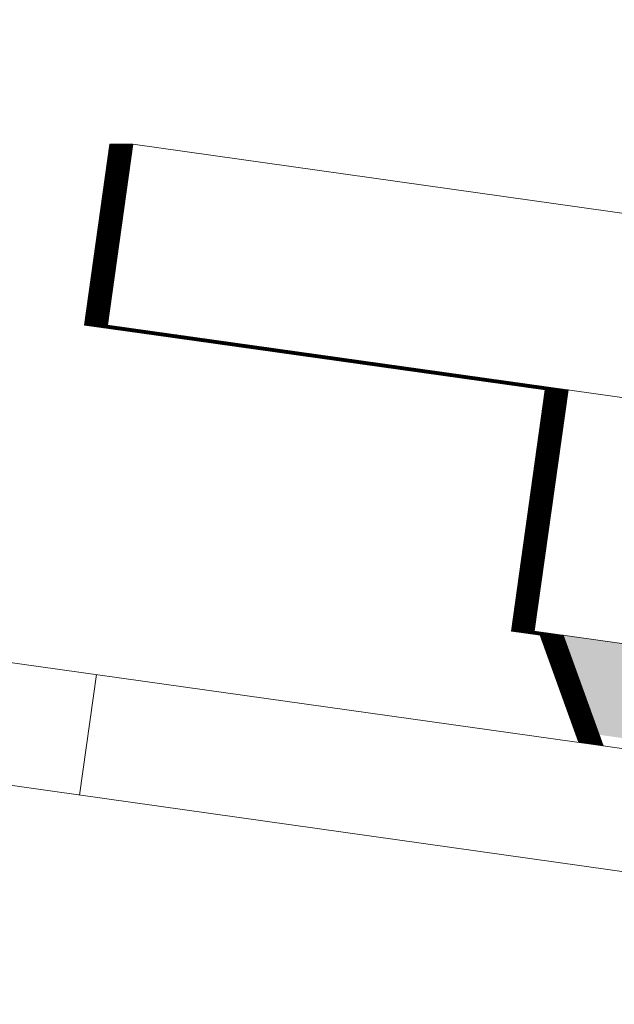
# Model space of a CAD drawing. Header units: metres. Extents: x -52 to 321, y -8 to 26.
# Tile 287 of 333: x 307.4467 to 307.5445, y 6.8014 to 6.9631. Entities that reach past the tile are written whole.
import ezdxf

# ---------------------------------------------------------------- set-up
doc = ezdxf.new("R2010")
doc.units = ezdxf.units.M
doc.header["$MEASUREMENT"] = 0
for name, color, linetype in [('30 Dachaufbau', 7, 'Continuous'), ('70 PV-Anlage', 7, 'Continuous'), ('94 Genehmigungsplanung Bemaßung', 7, 'Continuous')]:
    doc.layers.add(name, color=color, linetype=linetype)
doc.styles.add('ERSTELLTER_STIL_2', font='arial.ttf')
doc.dimstyles.new('ERSTELLTER_STIL__1', dxfattribs={"dimtxt": 0.25, "dimasz": 0.19, "dimexe": 0.18, "dimexo": 0.1, "dimgap": 0, "dimtad": 1, "dimtih": 1, "dimtoh": 1, "dimzin": 0, "dimdsep": 46, "dimtxsty": 'ERSTELLTER_STIL_2', "dimblk": 'ARROWHEAD_6', "dimblk1": 'ARROWHEAD_6', "dimblk2": 'ARROWHEAD_6', "dimcen": 0.09, "dimclrd": 7, "dimclre": 7, "dimclrt": 7, "dimazin": 0, "dimtfac": 1, "dimtdec": 4, "dimtmove": 0, "dimatfit": 3, "dimfxl": 1, "dimtolj": 1, "dimtzin": 0, "dimarcsym": 0})

# ---------------------------------------------------------------- blocks, each defined once
blk = doc.blocks.new('*X32', base_point=(33626.11544, -0.00275))
at = {"layer": '30 Dachaufbau', "color": 7, "linetype": 'Continuous', "lineweight": 13}
blk.add_line((307.45654, 6.83575), (307.45933, 6.85556), dxfattribs=at)
blk.add_line((307.45654, 6.83575), (307.45933, 6.85556), dxfattribs=at)
blk = doc.blocks.new('*D55', base_point=(33626.11544, -0.00275))
at = {"layer": '94 Genehmigungsplanung Bemaßung', "color": 7, "linetype": 'Continuous', "lineweight": 13}
for p, q in [((297.01606, 9.19055), (297.01606, 9.56555)), ((312.83606, 9.19055), (312.83606, 9.56555)), ((297.11606, 9.47805), (296.91606, 9.27805)), ((312.73606, 9.27805), (312.93606, 9.47805)), ((296.86606, 9.37805), (297.01606, 9.37805)), ((297.01606, 9.37805), (312.83606, 9.37805)), ((312.83606, 9.37805), (312.98606, 9.37805))]:
    blk.add_line(p, q, dxfattribs=at)
at = {"layer": '94 Genehmigungsplanung Bemaßung', "color": 7, "lineweight": 13, "insert": (304.49707, 9.42805), "char_height": 0.25, "attachment_point": 7, "style": 'ERSTELLTER_STIL_2'}
blk.add_mtext('\\A1;{\\pql;\\fArial|b0|i0|c0|p0;\\W1.000000;15,82}', dxfattribs=at)
blk = doc.blocks.new('ARROWHEAD_6')
at = {"color": 0, "linetype": 'Continuous', "lineweight": 0}
for p, q in [((-0.5, -0.5), (0.5, 0.5)), ((0, 0), (-1, 0))]:
    blk.add_line(p, q, dxfattribs=at)

msp = doc.modelspace()

# ---------------------------------------------------------------- hatches: boundary and pattern name
at = {"layer": '70 PV-Anlage', "linetype": 'Continuous', "lineweight": 0, "true_color": 0x000000}
for points in [[(307.45736, 6.91295), (307.45747, 6.91295), (307.46165, 6.94266), (307.46154, 6.94266)], [(307.46165, 6.94266), (307.45747, 6.91295), (307.45758, 6.91295), (307.46176, 6.94266)], [(307.45758, 6.91295), (307.45769, 6.91295), (307.46186, 6.94266), (307.46176, 6.94266)], [(307.45769, 6.91295), (307.4578, 6.91295), (307.46197, 6.94266), (307.46186, 6.94266)], [(307.46197, 6.94266), (307.4578, 6.91295), (307.4579, 6.91295), (307.46208, 6.94266)], [(307.46208, 6.94266), (307.4579, 6.91295), (307.45801, 6.91295), (307.46219, 6.94266)], [(307.45801, 6.91295), (307.45812, 6.91295), (307.46229, 6.94266), (307.46219, 6.94266)], [(307.45812, 6.91295), (307.45823, 6.91295), (307.4624, 6.94266), (307.4623, 6.94266)], [(307.45823, 6.91295), (307.45834, 6.91295), (307.46251, 6.94266), (307.4624, 6.94266)], [(307.45834, 6.91295), (307.45844, 6.91295), (307.46262, 6.94266), (307.46251, 6.94266)], [(307.45844, 6.91295), (307.45855, 6.91295), (307.46273, 6.94266), (307.46262, 6.94266)], [(307.45855, 6.91295), (307.45866, 6.91295), (307.46283, 6.94266), (307.46273, 6.94266)], [(307.45866, 6.91295), (307.45877, 6.91295), (307.46294, 6.94266), (307.46284, 6.94266)], [(307.46294, 6.94266), (307.45877, 6.91295), (307.45888, 6.91295), (307.46305, 6.94266)], [(307.46305, 6.94266), (307.45888, 6.91295), (307.45898, 6.91295), (307.46316, 6.94266)], [(307.45898, 6.91295), (307.45909, 6.91295), (307.46327, 6.94266), (307.46316, 6.94266)], [(307.45909, 6.91295), (307.4592, 6.91295), (307.46337, 6.94266), (307.46327, 6.94266)], [(307.4592, 6.91295), (307.45931, 6.91295), (307.46348, 6.94266), (307.46338, 6.94266)], [(307.45931, 6.91295), (307.45942, 6.91295), (307.46359, 6.94266), (307.46348, 6.94266)], [(307.46359, 6.94266), (307.45942, 6.91295), (307.45952, 6.91295), (307.4637, 6.94266)], [(307.45952, 6.91295), (307.45963, 6.91295), (307.46381, 6.94266), (307.4637, 6.94266)], [(307.45963, 6.91295), (307.45974, 6.91295), (307.46391, 6.94266), (307.46381, 6.94266)], [(307.45974, 6.91295), (307.45985, 6.91295), (307.46402, 6.94266), (307.46391, 6.94266)], [(307.46402, 6.94266), (307.45985, 6.91295), (307.45996, 6.91295), (307.46413, 6.94266)], [(307.45996, 6.91295), (307.46006, 6.91295), (307.46424, 6.94266), (307.46413, 6.94266)], [(307.46006, 6.91295), (307.46017, 6.91295), (307.46435, 6.94266), (307.46424, 6.94266)], [(307.46017, 6.91295), (307.46028, 6.91295), (307.46445, 6.94266), (307.46435, 6.94266)], [(307.46445, 6.94266), (307.46028, 6.91295), (307.46039, 6.91295), (307.46456, 6.94266)], [(307.46039, 6.91295), (307.4605, 6.91295), (307.46467, 6.94266), (307.46456, 6.94266)], [(307.4605, 6.91295), (307.4606, 6.91295), (307.46478, 6.94266), (307.46467, 6.94266)], [(307.46478, 6.94266), (307.4606, 6.91295), (307.46071, 6.91295), (307.46489, 6.94266)], [(307.46071, 6.91295), (307.46082, 6.91295), (307.46499, 6.94266), (307.46489, 6.94266)], [(307.46499, 6.94266), (307.46082, 6.91295), (307.46093, 6.91295), (307.4651, 6.94266)], [(307.46093, 6.91295), (307.46103, 6.91295), (307.46521, 6.94266), (307.4651, 6.94266)], [(307.46521, 6.94266), (307.46104, 6.91295), (307.46114, 6.91295), (307.46532, 6.94266)], [(307.45736, 6.91295), (307.46875, 6.91135), (307.46886, 6.91135), (307.45747, 6.91295)], [(307.45747, 6.91295), (307.46886, 6.91135), (307.46897, 6.91135), (307.45758, 6.91295)], [(307.45758, 6.91295), (307.46897, 6.91135), (307.46907, 6.91135), (307.45769, 6.91295)], [(307.45769, 6.91295), (307.46908, 6.91135), (307.46918, 6.91135), (307.4578, 6.91295)], [(307.4578, 6.91295), (307.46919, 6.91135), (307.46928, 6.91135), (307.4579, 6.91295)], [(307.4579, 6.91295), (307.46929, 6.91135), (307.4694, 6.91135), (307.45801, 6.91295)], [(307.45812, 6.91295), (307.45801, 6.91295), (307.4694, 6.91135), (307.46951, 6.91135)], [(307.45812, 6.91295), (307.46951, 6.91135), (307.46961, 6.91135), (307.45823, 6.91295)], [(307.45823, 6.91295), (307.46962, 6.91135), (307.46972, 6.91135), (307.45834, 6.91295)], [(307.45834, 6.91295), (307.46973, 6.91135), (307.46983, 6.91135), (307.45844, 6.91295)], [(307.45855, 6.91295), (307.45844, 6.91295), (307.46983, 6.91135), (307.46994, 6.91135)], [(307.45855, 6.91295), (307.46994, 6.91135), (307.47005, 6.91135), (307.45866, 6.91295)], [(307.45877, 6.91295), (307.45866, 6.91295), (307.47005, 6.91135), (307.47015, 6.91135)], [(307.45877, 6.91295), (307.47016, 6.91135), (307.47026, 6.91135), (307.45888, 6.91295)], [(307.45888, 6.91295), (307.47027, 6.91135), (307.47037, 6.91135), (307.45898, 6.91295)], [(307.45898, 6.91295), (307.47037, 6.91135), (307.47048, 6.91135), (307.45909, 6.91295)], [(307.4592, 6.91295), (307.45909, 6.91295), (307.47048, 6.91135), (307.47059, 6.91135)], [(307.45931, 6.91295), (307.4592, 6.91295), (307.47059, 6.91135), (307.47069, 6.91135)], [(307.45942, 6.91295), (307.45931, 6.91295), (307.4707, 6.91135), (307.4708, 6.91135)], [(307.45952, 6.91295), (307.45942, 6.91295), (307.47081, 6.91135), (307.47091, 6.91135)], [(307.45963, 6.91295), (307.45952, 6.91295), (307.47091, 6.91135), (307.47102, 6.91135)], [(307.45974, 6.91295), (307.45963, 6.91295), (307.47102, 6.91135), (307.47113, 6.91135)], [(307.45985, 6.91295), (307.45974, 6.91295), (307.47113, 6.91135), (307.47123, 6.91135)], [(307.45996, 6.91295), (307.45985, 6.91295), (307.47124, 6.91135), (307.47134, 6.91135)], [(307.46006, 6.91295), (307.45996, 6.91295), (307.47134, 6.91135), (307.47145, 6.91135)], [(307.46017, 6.91295), (307.46006, 6.91295), (307.47145, 6.91135), (307.47156, 6.91135)], [(307.46028, 6.91295), (307.46017, 6.91295), (307.47156, 6.91135), (307.47167, 6.91135)], [(307.46039, 6.91295), (307.46028, 6.91295), (307.47167, 6.91135), (307.47177, 6.91135)], [(307.4605, 6.91295), (307.46039, 6.91295), (307.47178, 6.91135), (307.47188, 6.91135)], [(307.4606, 6.91295), (307.4605, 6.91295), (307.47188, 6.91135), (307.47199, 6.91135)], [(307.46071, 6.91295), (307.4606, 6.91295), (307.47199, 6.91135), (307.4721, 6.91135)], [(307.46082, 6.91295), (307.46071, 6.91295), (307.4721, 6.91135), (307.47221, 6.91135)], [(307.46093, 6.91295), (307.46082, 6.91295), (307.47221, 6.91135), (307.47231, 6.91135)], [(307.46103, 6.91295), (307.46093, 6.91295), (307.47232, 6.91135), (307.47242, 6.91135)], [(307.46114, 6.91295), (307.46104, 6.91295), (307.47242, 6.91135), (307.47253, 6.91135)], [(307.46875, 6.91135), (307.53312, 6.90231), (307.53323, 6.90231), (307.46886, 6.91135)], [(307.46886, 6.91135), (307.53323, 6.90231), (307.53334, 6.90231), (307.46897, 6.91135)], [(307.46897, 6.91135), (307.53334, 6.90231), (307.53344, 6.90231), (307.46907, 6.91135)], [(307.46908, 6.91135), (307.53344, 6.90231), (307.53355, 6.90231), (307.46918, 6.91135)], [(307.46928, 6.91135), (307.46919, 6.91135), (307.53355, 6.90231), (307.53365, 6.90231)], [(307.46929, 6.91135), (307.53366, 6.90231), (307.53377, 6.90231), (307.4694, 6.91135)], [(307.4694, 6.91135), (307.53377, 6.90231), (307.53388, 6.90231), (307.46951, 6.91135)], [(307.46951, 6.91135), (307.53388, 6.90231), (307.53398, 6.90231), (307.46961, 6.91135)], [(307.46962, 6.91135), (307.53398, 6.90231), (307.53409, 6.90231), (307.46972, 6.91135)], [(307.46973, 6.91135), (307.53409, 6.90231), (307.5342, 6.90231), (307.46983, 6.91135)], [(307.46983, 6.91135), (307.5342, 6.90231), (307.53431, 6.90231), (307.46994, 6.91135)], [(307.46994, 6.91135), (307.53431, 6.90231), (307.53442, 6.90231), (307.47005, 6.91135)], [(307.47005, 6.91135), (307.53442, 6.90231), (307.53452, 6.90231), (307.47015, 6.91135)], [(307.47016, 6.91135), (307.53452, 6.90231), (307.53463, 6.90231), (307.47026, 6.91135)], [(307.47027, 6.91135), (307.53463, 6.90231), (307.53474, 6.90231), (307.47037, 6.91135)], [(307.47037, 6.91135), (307.53474, 6.90231), (307.53485, 6.90231), (307.47048, 6.91135)], [(307.47048, 6.91135), (307.53485, 6.90231), (307.53495, 6.90231), (307.47059, 6.91135)], [(307.47059, 6.91135), (307.53495, 6.90231), (307.53506, 6.90231), (307.47069, 6.91135)], [(307.4707, 6.91135), (307.53506, 6.90231), (307.53517, 6.90231), (307.4708, 6.91135)], [(307.47081, 6.91135), (307.53517, 6.90231), (307.53528, 6.90231), (307.47091, 6.91135)], [(307.47091, 6.91135), (307.53528, 6.90231), (307.53539, 6.90231), (307.47102, 6.91135)], [(307.47102, 6.91135), (307.53539, 6.90231), (307.53549, 6.90231), (307.47113, 6.91135)], [(307.47113, 6.91135), (307.53549, 6.90231), (307.5356, 6.90231), (307.47123, 6.91135)], [(307.47124, 6.91135), (307.5356, 6.90231), (307.53571, 6.90231), (307.47134, 6.91135)], [(307.47134, 6.91135), (307.53571, 6.90231), (307.53582, 6.90231), (307.47145, 6.91135)], [(307.47145, 6.91135), (307.53582, 6.90231), (307.53593, 6.90231), (307.47156, 6.91135)], [(307.47156, 6.91135), (307.53593, 6.90231), (307.53603, 6.90231), (307.47167, 6.91135)], [(307.47167, 6.91135), (307.53604, 6.90231), (307.53614, 6.90231), (307.47177, 6.91135)], [(307.47178, 6.91135), (307.53614, 6.90231), (307.53625, 6.90231), (307.47188, 6.91135)], [(307.47188, 6.91135), (307.53625, 6.90231), (307.53636, 6.90231), (307.47199, 6.91135)], [(307.47199, 6.91135), (307.53636, 6.90231), (307.53647, 6.90231), (307.4721, 6.91135)], [(307.4721, 6.91135), (307.53647, 6.90231), (307.53657, 6.90231), (307.47221, 6.91135)], [(307.47221, 6.91135), (307.53657, 6.90231), (307.53668, 6.90231), (307.47231, 6.91135)], [(307.47232, 6.91135), (307.53668, 6.90231), (307.53679, 6.90231), (307.47242, 6.91135)], [(307.47242, 6.91135), (307.53679, 6.90231), (307.5369, 6.90231), (307.47253, 6.91135)], [(307.52755, 6.8627), (307.52766, 6.8627), (307.53323, 6.90231), (307.53312, 6.90231)], [(307.52766, 6.8627), (307.52777, 6.8627), (307.53334, 6.90231), (307.53323, 6.90231)], [(307.52777, 6.8627), (307.52788, 6.8627), (307.53344, 6.90231), (307.53334, 6.90231)], [(307.52788, 6.8627), (307.52798, 6.8627), (307.53355, 6.90231), (307.53344, 6.90231)], [(307.53355, 6.90231), (307.52798, 6.8627), (307.52809, 6.8627), (307.53366, 6.90231)], [(307.52809, 6.8627), (307.5282, 6.8627), (307.53377, 6.90231), (307.53366, 6.90231)], [(307.5282, 6.8627), (307.52831, 6.8627), (307.53388, 6.90231), (307.53377, 6.90231)], [(307.52831, 6.8627), (307.52842, 6.8627), (307.53398, 6.90231), (307.53388, 6.90231)], [(307.52842, 6.8627), (307.52852, 6.8627), (307.53409, 6.90231), (307.53398, 6.90231)], [(307.52852, 6.8627), (307.52863, 6.8627), (307.5342, 6.90231), (307.53409, 6.90231)], [(307.52863, 6.8627), (307.52874, 6.8627), (307.53431, 6.90231), (307.5342, 6.90231)], [(307.52874, 6.8627), (307.52885, 6.8627), (307.53442, 6.90231), (307.53431, 6.90231)], [(307.52885, 6.8627), (307.52896, 6.8627), (307.53452, 6.90231), (307.53442, 6.90231)], [(307.53452, 6.90231), (307.52896, 6.8627), (307.52906, 6.8627), (307.53463, 6.90231)], [(307.52906, 6.8627), (307.52917, 6.8627), (307.53474, 6.90231), (307.53463, 6.90231)], [(307.52917, 6.8627), (307.52928, 6.8627), (307.53485, 6.90231), (307.53474, 6.90231)], [(307.52928, 6.8627), (307.52939, 6.8627), (307.53495, 6.90231), (307.53485, 6.90231)], [(307.52939, 6.8627), (307.5295, 6.8627), (307.53506, 6.90231), (307.53495, 6.90231)], [(307.5295, 6.8627), (307.5296, 6.8627), (307.53517, 6.90231), (307.53506, 6.90231)], [(307.53517, 6.90231), (307.5296, 6.8627), (307.52971, 6.8627), (307.53528, 6.90231)], [(307.52971, 6.8627), (307.52982, 6.8627), (307.53539, 6.90231), (307.53528, 6.90231)], [(307.52982, 6.8627), (307.52993, 6.8627), (307.53549, 6.90231), (307.53539, 6.90231)], [(307.52993, 6.8627), (307.53004, 6.8627), (307.5356, 6.90231), (307.53549, 6.90231)], [(307.5356, 6.90231), (307.53004, 6.8627), (307.53014, 6.8627), (307.53571, 6.90231)], [(307.53014, 6.8627), (307.53025, 6.8627), (307.53582, 6.90231), (307.53571, 6.90231)], [(307.53025, 6.8627), (307.53036, 6.8627), (307.53593, 6.90231), (307.53582, 6.90231)], [(307.53036, 6.8627), (307.53047, 6.8627), (307.53603, 6.90231), (307.53593, 6.90231)], [(307.53603, 6.90231), (307.53047, 6.8627), (307.53058, 6.8627), (307.53614, 6.90231)], [(307.53058, 6.8627), (307.53068, 6.8627), (307.53625, 6.90231), (307.53614, 6.90231)], [(307.53068, 6.8627), (307.53079, 6.8627), (307.53636, 6.90231), (307.53625, 6.90231)], [(307.53636, 6.90231), (307.53079, 6.8627), (307.5309, 6.8627), (307.53647, 6.90231)], [(307.5309, 6.8627), (307.53101, 6.8627), (307.53657, 6.90231), (307.53647, 6.90231)], [(307.53657, 6.90231), (307.53101, 6.8627), (307.53112, 6.8627), (307.53668, 6.90231)], [(307.53668, 6.90231), (307.53112, 6.8627), (307.53122, 6.8627), (307.53679, 6.90231)], [(307.53679, 6.90231), (307.53122, 6.8627), (307.53133, 6.8627), (307.5369, 6.90231)], [(307.52755, 6.8627), (307.53238, 6.86202), (307.53238, 6.86203), (307.52766, 6.8627)], [(307.52766, 6.8627), (307.53249, 6.86202), (307.53249, 6.86203), (307.52777, 6.8627)], [(307.52777, 6.8627), (307.5326, 6.86202), (307.53259, 6.86203), (307.52788, 6.8627)], [(307.52788, 6.8627), (307.53271, 6.86202), (307.5327, 6.86203), (307.52798, 6.8627)], [(307.52798, 6.8627), (307.53282, 6.86202), (307.53281, 6.86203), (307.52809, 6.8627)], [(307.52809, 6.8627), (307.53292, 6.86202), (307.53292, 6.86203), (307.5282, 6.8627)], [(307.5282, 6.8627), (307.53303, 6.86202), (307.53303, 6.86203), (307.52831, 6.8627)], [(307.52831, 6.8627), (307.53314, 6.86202), (307.53313, 6.86203), (307.52842, 6.8627)], [(307.52842, 6.8627), (307.53325, 6.86202), (307.53324, 6.86203), (307.52852, 6.8627)], [(307.52852, 6.8627), (307.53336, 6.86202), (307.53335, 6.86203), (307.52863, 6.8627)], [(307.52863, 6.8627), (307.53346, 6.86202), (307.53346, 6.86203), (307.52874, 6.8627)], [(307.52874, 6.8627), (307.53357, 6.86202), (307.53357, 6.86203), (307.52885, 6.8627)], [(307.52885, 6.8627), (307.53368, 6.86202), (307.53367, 6.86203), (307.52896, 6.8627)], [(307.52906, 6.8627), (307.52896, 6.8627), (307.53379, 6.86202), (307.53378, 6.86203)], [(307.52906, 6.8627), (307.5339, 6.86202), (307.53389, 6.86203), (307.52917, 6.8627)], [(307.52917, 6.8627), (307.534, 6.86202), (307.534, 6.86203), (307.52928, 6.8627)], [(307.52928, 6.8627), (307.53411, 6.86202), (307.53411, 6.86203), (307.52939, 6.8627)], [(307.52939, 6.8627), (307.53422, 6.86202), (307.53421, 6.86203), (307.5295, 6.8627)], [(307.5295, 6.8627), (307.53433, 6.86202), (307.53432, 6.86203), (307.5296, 6.8627)], [(307.52961, 6.8627), (307.53444, 6.86202), (307.53443, 6.86203), (307.52971, 6.8627)], [(307.52971, 6.8627), (307.53454, 6.86202), (307.53454, 6.86203), (307.52982, 6.8627)], [(307.52982, 6.8627), (307.53465, 6.86202), (307.53465, 6.86203), (307.52993, 6.8627)], [(307.52993, 6.8627), (307.53476, 6.86202), (307.53475, 6.86203), (307.53004, 6.8627)], [(307.53004, 6.8627), (307.53487, 6.86202), (307.53486, 6.86203), (307.53014, 6.8627)], [(307.53014, 6.8627), (307.53498, 6.86202), (307.53497, 6.86203), (307.53025, 6.8627)], [(307.53025, 6.8627), (307.53508, 6.86202), (307.53508, 6.86203), (307.53036, 6.8627)], [(307.53036, 6.8627), (307.53519, 6.86202), (307.53519, 6.86203), (307.53047, 6.8627)], [(307.53047, 6.8627), (307.5353, 6.86202), (307.53529, 6.86203), (307.53058, 6.8627)], [(307.53058, 6.8627), (307.53541, 6.86202), (307.5354, 6.86203), (307.53068, 6.8627)], [(307.53068, 6.8627), (307.53552, 6.86202), (307.53551, 6.86203), (307.53079, 6.8627)], [(307.5309, 6.8627), (307.53079, 6.8627), (307.53562, 6.86202), (307.53562, 6.86203)], [(307.5309, 6.8627), (307.53573, 6.86202), (307.53573, 6.86203), (307.53101, 6.8627)], [(307.53101, 6.8627), (307.53584, 6.86202), (307.53583, 6.86203), (307.53112, 6.8627)], [(307.53112, 6.8627), (307.53595, 6.86202), (307.53594, 6.86203), (307.53122, 6.8627)], [(307.53133, 6.8627), (307.53122, 6.8627), (307.53606, 6.86202), (307.53605, 6.86203)], [(307.53238, 6.86202), (307.53228, 6.86203), (307.53865, 6.84441), (307.53876, 6.84439)], [(307.53249, 6.86202), (307.53239, 6.86203), (307.53877, 6.84439), (307.53887, 6.84438)], [(307.5326, 6.86202), (307.53249, 6.86203), (307.53888, 6.84438), (307.53898, 6.84436)], [(307.53271, 6.86202), (307.5326, 6.86203), (307.53899, 6.84436), (307.5391, 6.84434)], [(307.53282, 6.86202), (307.53271, 6.86203), (307.53911, 6.84434), (307.53921, 6.84433)], [(307.53292, 6.86202), (307.53282, 6.86203), (307.53922, 6.84433), (307.53933, 6.84431)], [(307.53303, 6.86202), (307.53293, 6.86203), (307.53933, 6.84431), (307.53944, 6.8443)], [(307.53314, 6.86202), (307.53303, 6.86203), (307.53945, 6.8443), (307.53955, 6.84428)], [(307.53325, 6.86202), (307.53314, 6.86203), (307.53956, 6.84428), (307.53967, 6.84426)], [(307.53336, 6.86202), (307.53325, 6.86203), (307.53968, 6.84426), (307.53978, 6.84425)], [(307.53346, 6.86202), (307.53336, 6.86203), (307.53979, 6.84425), (307.53989, 6.84423)], [(307.53357, 6.86202), (307.53347, 6.86203), (307.5399, 6.84423), (307.54001, 6.84422)], [(307.53368, 6.86202), (307.53357, 6.86203), (307.54002, 6.84422), (307.54012, 6.8442)], [(307.53379, 6.86202), (307.53368, 6.86203), (307.54013, 6.8442), (307.54024, 6.84418)], [(307.5339, 6.86202), (307.53379, 6.86203), (307.54024, 6.84418), (307.54035, 6.84417)], [(307.534, 6.86202), (307.5339, 6.86203), (307.54036, 6.84417), (307.54046, 6.84415)], [(307.53411, 6.86202), (307.53401, 6.86203), (307.54047, 6.84415), (307.54058, 6.84414)], [(307.53422, 6.86202), (307.53411, 6.86203), (307.54059, 6.84414), (307.54069, 6.84412)], [(307.53433, 6.86202), (307.53422, 6.86203), (307.5407, 6.84412), (307.5408, 6.8441)], [(307.53444, 6.86202), (307.53433, 6.86203), (307.54081, 6.8441), (307.54092, 6.84409)], [(307.53454, 6.86202), (307.53444, 6.86203), (307.54093, 6.84409), (307.54103, 6.84407)], [(307.53465, 6.86202), (307.53455, 6.86203), (307.54104, 6.84407), (307.54115, 6.84406)], [(307.53476, 6.86202), (307.53465, 6.86203), (307.54115, 6.84406), (307.54126, 6.84404)], [(307.53487, 6.86202), (307.53476, 6.86203), (307.54127, 6.84404), (307.54137, 6.84402)], [(307.53498, 6.86202), (307.53487, 6.86203), (307.54138, 6.84402), (307.54149, 6.84401)], [(307.53508, 6.86202), (307.53498, 6.86203), (307.5415, 6.84401), (307.5416, 6.84399)], [(307.53519, 6.86202), (307.53509, 6.86203), (307.54161, 6.84399), (307.54171, 6.84398)], [(307.5353, 6.86202), (307.53519, 6.86203), (307.54172, 6.84398), (307.54183, 6.84396)], [(307.53541, 6.86202), (307.5353, 6.86203), (307.54184, 6.84396), (307.54194, 6.84394)], [(307.53552, 6.86202), (307.53541, 6.86203), (307.54195, 6.84394), (307.54206, 6.84393)], [(307.53562, 6.86202), (307.53552, 6.86203), (307.54206, 6.84393), (307.54217, 6.84391)], [(307.53573, 6.86202), (307.53563, 6.86203), (307.54218, 6.84391), (307.54228, 6.8439)], [(307.53584, 6.86202), (307.53573, 6.86203), (307.54229, 6.8439), (307.5424, 6.84388)], [(307.53595, 6.86202), (307.53584, 6.86203), (307.54241, 6.84388), (307.54251, 6.84386)], [(307.53606, 6.86202), (307.53595, 6.86203), (307.54252, 6.84386), (307.54262, 6.84385)], [(307.53605, 6.86203), (307.54197, 6.84566), (307.56094, 6.84299), (307.56594, 6.85006), (307.56918, 6.8496), (307.56622, 6.85779)]]:
    msp.add_hatch(color=18, dxfattribs=at).paths.add_polyline_path(points)

# ---------------------------------------------------------------- linework, layer by layer
at = {"layer": '30 Dachaufbau', "color": 7, "linetype": 'Continuous', "lineweight": 13}
for p, q in [((304.92606, 7.21158), (313.40093, 6.02052)), ((313.39815, 6.00071), (304.92606, 7.19139))]:
    msp.add_line(p, q, dxfattribs=at)
at = {"layer": '70 PV-Anlage', "color": 7, "linetype": 'Continuous', "lineweight": 13}
for p, q in [((307.45736, 6.91295), (307.46154, 6.94266)), ((307.45747, 6.91295), (307.46165, 6.94266)), ((307.45758, 6.91295), (307.46176, 6.94266)), ((307.45769, 6.91295), (307.46186, 6.94266)), ((307.4578, 6.91295), (307.46197, 6.94266)), ((307.4579, 6.91295), (307.46208, 6.94266)), ((307.45801, 6.91295), (307.46219, 6.94266)), ((307.45812, 6.91295), (307.4623, 6.94266)), ((307.45823, 6.91295), (307.4624, 6.94266)), ((307.45834, 6.91295), (307.46251, 6.94266)), ((307.45844, 6.91295), (307.46262, 6.94266)), ((307.45855, 6.91295), (307.46273, 6.94266)), ((307.45866, 6.91295), (307.46284, 6.94266)), ((307.45877, 6.91295), (307.46294, 6.94266)), ((307.45888, 6.91295), (307.46305, 6.94266)), ((307.45898, 6.91295), (307.46316, 6.94266)), ((307.45909, 6.91295), (307.46327, 6.94266)), ((307.4592, 6.91295), (307.46338, 6.94266)), ((307.45931, 6.91295), (307.46348, 6.94266)), ((307.45942, 6.91295), (307.46359, 6.94266)), ((307.45952, 6.91295), (307.4637, 6.94266)), ((307.45963, 6.91295), (307.46381, 6.94266)), ((307.45974, 6.91295), (307.46391, 6.94266)), ((307.45985, 6.91295), (307.46402, 6.94266)), ((307.45996, 6.91295), (307.46413, 6.94266)), ((307.46006, 6.91295), (307.46424, 6.94266)), ((307.46017, 6.91295), (307.46435, 6.94266)), ((307.46028, 6.91295), (307.46445, 6.94266)), ((307.46039, 6.91295), (307.46456, 6.94266)), ((307.4605, 6.91295), (307.46467, 6.94266)), ((307.4606, 6.91295), (307.46478, 6.94266)), ((307.46071, 6.91295), (307.46489, 6.94266)), ((307.46082, 6.91295), (307.46499, 6.94266)), ((307.46093, 6.91295), (307.4651, 6.94266)), ((307.46104, 6.91295), (307.46521, 6.94266)), ((307.46114, 6.91295), (307.46532, 6.94266)), ((307.46154, 6.94266), (307.46165, 6.94266)), ((307.46165, 6.94266), (307.46176, 6.94266)), ((307.46176, 6.94266), (307.46186, 6.94266)), ((307.46186, 6.94266), (307.46197, 6.94266)), ((307.46197, 6.94266), (307.46208, 6.94266)), ((307.46208, 6.94266), (307.46219, 6.94266)), ((307.46219, 6.94266), (307.46229, 6.94266)), ((307.4623, 6.94266), (307.4624, 6.94266)), ((307.4624, 6.94266), (307.46251, 6.94266)), ((307.46251, 6.94266), (307.46262, 6.94266)), ((307.46262, 6.94266), (307.46273, 6.94266)), ((307.46273, 6.94266), (307.46283, 6.94266)), ((307.46284, 6.94266), (307.46294, 6.94266)), ((307.46294, 6.94266), (307.46305, 6.94266)), ((307.46305, 6.94266), (307.46316, 6.94266)), ((307.46316, 6.94266), (307.46327, 6.94266)), ((307.46327, 6.94266), (307.46337, 6.94266)), ((307.46338, 6.94266), (307.46348, 6.94266)), ((307.46348, 6.94266), (307.46359, 6.94266)), ((307.46359, 6.94266), (307.4637, 6.94266)), ((307.4637, 6.94266), (307.46381, 6.94266)), ((307.46381, 6.94266), (307.46391, 6.94266)), ((307.46391, 6.94266), (307.46402, 6.94266)), ((307.46402, 6.94266), (307.46413, 6.94266)), ((307.46413, 6.94266), (307.46424, 6.94266)), ((307.46424, 6.94266), (307.46435, 6.94266)), ((307.46435, 6.94266), (307.46445, 6.94266)), ((307.46445, 6.94266), (307.46456, 6.94266)), ((307.46456, 6.94266), (307.46467, 6.94266)), ((307.46467, 6.94266), (307.46478, 6.94266)), ((307.46478, 6.94266), (307.46489, 6.94266)), ((307.46489, 6.94266), (307.46499, 6.94266)), ((307.46499, 6.94266), (307.4651, 6.94266)), ((307.4651, 6.94266), (307.46521, 6.94266)), ((307.46521, 6.94266), (307.46532, 6.94266)), ((307.46532, 6.94266), (309.16511, 6.70377)), ((307.46875, 6.91135), (307.45736, 6.91295)), ((307.45736, 6.91295), (307.45747, 6.91295)), ((307.46886, 6.91135), (307.45747, 6.91295)), ((307.45747, 6.91295), (307.45758, 6.91295)), ((307.46897, 6.91135), (307.45758, 6.91295)), ((307.45758, 6.91295), (307.45769, 6.91295)), ((307.46908, 6.91135), (307.45769, 6.91295)), ((307.45769, 6.91295), (307.4578, 6.91295)), ((307.46919, 6.91135), (307.4578, 6.91295)), ((307.4578, 6.91295), (307.4579, 6.91295)), ((307.46929, 6.91135), (307.4579, 6.91295)), ((307.4579, 6.91295), (307.45801, 6.91295)), ((307.4694, 6.91135), (307.45801, 6.91295)), ((307.45801, 6.91295), (307.45812, 6.91295)), ((307.46951, 6.91135), (307.45812, 6.91295)), ((307.45812, 6.91295), (307.45823, 6.91295)), ((307.46962, 6.91135), (307.45823, 6.91295)), ((307.45823, 6.91295), (307.45834, 6.91295)), ((307.46973, 6.91135), (307.45834, 6.91295)), ((307.45834, 6.91295), (307.45844, 6.91295)), ((307.46983, 6.91135), (307.45844, 6.91295)), ((307.45844, 6.91295), (307.45855, 6.91295)), ((307.46994, 6.91135), (307.45855, 6.91295)), ((307.45855, 6.91295), (307.45866, 6.91295)), ((307.47005, 6.91135), (307.45866, 6.91295)), ((307.45866, 6.91295), (307.45877, 6.91295)), ((307.47016, 6.91135), (307.45877, 6.91295)), ((307.45877, 6.91295), (307.45888, 6.91295)), ((307.47027, 6.91135), (307.45888, 6.91295)), ((307.45888, 6.91295), (307.45898, 6.91295)), ((307.47037, 6.91135), (307.45898, 6.91295)), ((307.45898, 6.91295), (307.45909, 6.91295)), ((307.47048, 6.91135), (307.45909, 6.91295)), ((307.45909, 6.91295), (307.4592, 6.91295)), ((307.47059, 6.91135), (307.4592, 6.91295)), ((307.4592, 6.91295), (307.45931, 6.91295)), ((307.4707, 6.91135), (307.45931, 6.91295)), ((307.45931, 6.91295), (307.45942, 6.91295)), ((307.4708, 6.91135), (307.45942, 6.91295)), ((307.45942, 6.91295), (307.45952, 6.91295)), ((307.47091, 6.91135), (307.45952, 6.91295)), ((307.45952, 6.91295), (307.45963, 6.91295)), ((307.47102, 6.91135), (307.45963, 6.91295)), ((307.45963, 6.91295), (307.45974, 6.91295)), ((307.47113, 6.91135), (307.45974, 6.91295)), ((307.45974, 6.91295), (307.45985, 6.91295)), ((307.47124, 6.91135), (307.45985, 6.91295)), ((307.45985, 6.91295), (307.45996, 6.91295)), ((307.47134, 6.91135), (307.45996, 6.91295)), ((307.45996, 6.91295), (307.46006, 6.91295)), ((307.47145, 6.91135), (307.46006, 6.91295)), ((307.46006, 6.91295), (307.46017, 6.91295)), ((307.47156, 6.91135), (307.46017, 6.91295)), ((307.46017, 6.91295), (307.46028, 6.91295)), ((307.47167, 6.91135), (307.46028, 6.91295)), ((307.46028, 6.91295), (307.46039, 6.91295)), ((307.47178, 6.91135), (307.46039, 6.91295)), ((307.46039, 6.91295), (307.4605, 6.91295)), ((307.47188, 6.91135), (307.4605, 6.91295)), ((307.4605, 6.91295), (307.4606, 6.91295)), ((307.47199, 6.91135), (307.4606, 6.91295)), ((307.4606, 6.91295), (307.46071, 6.91295)), ((307.4721, 6.91135), (307.46071, 6.91295)), ((307.46071, 6.91295), (307.46082, 6.91295)), ((307.47221, 6.91135), (307.46082, 6.91295)), ((307.46082, 6.91295), (307.46093, 6.91295)), ((307.47232, 6.91135), (307.46093, 6.91295)), ((307.46093, 6.91295), (307.46103, 6.91295)), ((307.47242, 6.91135), (307.46104, 6.91295)), ((307.46104, 6.91295), (307.46114, 6.91295)), ((307.46114, 6.91295), (309.16094, 6.67406)), ((307.46886, 6.91135), (307.46875, 6.91135)), ((307.46875, 6.91135), (307.53312, 6.90231)), ((307.46897, 6.91135), (307.46886, 6.91135)), ((307.46886, 6.91135), (307.53323, 6.90231)), ((307.46907, 6.91135), (307.46897, 6.91135)), ((307.46897, 6.91135), (307.53334, 6.90231)), ((307.46918, 6.91135), (307.46908, 6.91135)), ((307.46908, 6.91135), (307.53345, 6.90231)), ((307.46929, 6.91135), (307.46919, 6.91135)), ((307.46919, 6.91135), (307.53355, 6.90231)), ((307.4694, 6.91135), (307.46929, 6.91135)), ((307.46929, 6.91135), (307.53366, 6.90231)), ((307.46951, 6.91135), (307.4694, 6.91135)), ((307.4694, 6.91135), (307.53377, 6.90231)), ((307.46961, 6.91135), (307.46951, 6.91135)), ((307.46951, 6.91135), (307.53388, 6.90231)), ((307.46972, 6.91135), (307.46962, 6.91135)), ((307.46962, 6.91135), (307.53398, 6.90231)), ((307.46983, 6.91135), (307.46973, 6.91135)), ((307.46973, 6.91135), (307.53409, 6.90231)), ((307.46994, 6.91135), (307.46983, 6.91135)), ((307.46983, 6.91135), (307.5342, 6.90231)), ((307.47005, 6.91135), (307.46994, 6.91135)), ((307.46994, 6.91135), (307.53431, 6.90231)), ((307.47015, 6.91135), (307.47005, 6.91135)), ((307.47005, 6.91135), (307.53442, 6.90231)), ((307.47026, 6.91135), (307.47016, 6.91135)), ((307.47016, 6.91135), (307.53452, 6.90231)), ((307.47037, 6.91135), (307.47027, 6.91135)), ((307.47027, 6.91135), (307.53463, 6.90231)), ((307.47048, 6.91135), (307.47037, 6.91135)), ((307.47037, 6.91135), (307.53474, 6.90231)), ((307.47059, 6.91135), (307.47048, 6.91135)), ((307.47048, 6.91135), (307.53485, 6.90231)), ((307.47069, 6.91135), (307.47059, 6.91135)), ((307.47059, 6.91135), (307.53496, 6.90231)), ((307.4708, 6.91135), (307.4707, 6.91135)), ((307.4707, 6.91135), (307.53507, 6.90231)), ((307.47091, 6.91135), (307.4708, 6.91135)), ((307.4708, 6.91135), (307.53517, 6.90231)), ((307.47102, 6.91135), (307.47091, 6.91135)), ((307.47091, 6.91135), (307.53528, 6.90231)), ((307.47113, 6.91135), (307.47102, 6.91135)), ((307.47102, 6.91135), (307.53539, 6.90231)), ((307.47123, 6.91135), (307.47113, 6.91135)), ((307.47113, 6.91135), (307.5355, 6.90231)), ((307.47134, 6.91135), (307.47124, 6.91135)), ((307.47124, 6.91135), (307.5356, 6.90231)), ((307.47145, 6.91135), (307.47134, 6.91135)), ((307.47134, 6.91135), (307.53571, 6.90231)), ((307.47156, 6.91135), (307.47145, 6.91135)), ((307.47145, 6.91135), (307.53582, 6.90231)), ((307.47167, 6.91135), (307.47156, 6.91135)), ((307.47156, 6.91135), (307.53593, 6.90231)), ((307.47177, 6.91135), (307.47167, 6.91135)), ((307.47167, 6.91135), (307.53604, 6.90231)), ((307.47188, 6.91135), (307.47178, 6.91135)), ((307.47178, 6.91135), (307.53615, 6.90231)), ((307.47199, 6.91135), (307.47188, 6.91135)), ((307.47188, 6.91135), (307.53625, 6.90231)), ((307.4721, 6.91135), (307.47199, 6.91135)), ((307.47199, 6.91135), (307.53636, 6.90231)), ((307.47221, 6.91135), (307.4721, 6.91135)), ((307.4721, 6.91135), (307.53647, 6.90231)), ((307.47231, 6.91135), (307.47221, 6.91135)), ((307.47221, 6.91135), (307.53658, 6.90231)), ((307.47242, 6.91135), (307.47232, 6.91135)), ((307.47232, 6.91135), (307.53668, 6.90231)), ((307.47253, 6.91135), (307.47242, 6.91135)), ((307.47242, 6.91135), (307.53679, 6.90231)), ((307.52755, 6.8627), (307.53312, 6.90231)), ((307.52766, 6.8627), (307.53323, 6.90231)), ((307.52777, 6.8627), (307.53334, 6.90231)), ((307.52788, 6.8627), (307.53344, 6.90231)), ((307.52798, 6.8627), (307.53355, 6.90231)), ((307.52809, 6.8627), (307.53366, 6.90231)), ((307.5282, 6.8627), (307.53377, 6.90231)), ((307.52831, 6.8627), (307.53388, 6.90231)), ((307.52842, 6.8627), (307.53398, 6.90231)), ((307.52853, 6.8627), (307.53409, 6.90231)), ((307.52863, 6.8627), (307.5342, 6.90231)), ((307.52874, 6.8627), (307.53431, 6.90231)), ((307.52885, 6.8627), (307.53442, 6.90231)), ((307.52896, 6.8627), (307.53452, 6.90231)), ((307.52907, 6.8627), (307.53463, 6.90231)), ((307.52917, 6.8627), (307.53474, 6.90231)), ((307.52928, 6.8627), (307.53485, 6.90231)), ((307.52939, 6.8627), (307.53496, 6.90231)), ((307.5295, 6.8627), (307.53506, 6.90231)), ((307.5296, 6.8627), (307.53517, 6.90231)), ((307.52971, 6.8627), (307.53528, 6.90231)), ((307.52982, 6.8627), (307.53539, 6.90231)), ((307.52993, 6.8627), (307.5355, 6.90231)), ((307.53004, 6.8627), (307.5356, 6.90231)), ((307.53014, 6.8627), (307.53571, 6.90231)), ((307.53025, 6.8627), (307.53582, 6.90231)), ((307.53036, 6.8627), (307.53593, 6.90231)), ((307.53047, 6.8627), (307.53604, 6.90231)), ((307.53058, 6.8627), (307.53614, 6.90231)), ((307.53069, 6.8627), (307.53625, 6.90231)), ((307.53079, 6.8627), (307.53636, 6.90231)), ((307.5309, 6.8627), (307.53647, 6.90231)), ((307.53101, 6.8627), (307.53657, 6.90231)), ((307.53112, 6.8627), (307.53668, 6.90231)), ((307.53122, 6.8627), (307.53679, 6.90231)), ((307.53133, 6.8627), (307.5369, 6.90231)), ((307.53312, 6.90231), (307.53323, 6.90231)), ((307.53323, 6.90231), (307.53334, 6.90231)), ((307.53334, 6.90231), (307.53344, 6.90231)), ((307.53344, 6.90231), (307.53355, 6.90231)), ((307.53355, 6.90231), (307.53366, 6.90231)), ((307.53366, 6.90231), (307.53377, 6.90231)), ((307.53377, 6.90231), (307.53388, 6.90231)), ((307.53388, 6.90231), (307.53398, 6.90231)), ((307.53398, 6.90231), (307.53409, 6.90231)), ((307.53409, 6.90231), (307.5342, 6.90231)), ((307.5342, 6.90231), (307.53431, 6.90231)), ((307.53431, 6.90231), (307.53442, 6.90231)), ((307.53442, 6.90231), (307.53452, 6.90231)), ((307.53452, 6.90231), (307.53463, 6.90231)), ((307.53463, 6.90231), (307.53474, 6.90231)), ((307.53474, 6.90231), (307.53485, 6.90231)), ((307.53485, 6.90231), (307.53495, 6.90231)), ((307.53496, 6.90231), (307.53506, 6.90231)), ((307.53506, 6.90231), (307.53517, 6.90231)), ((307.53517, 6.90231), (307.53528, 6.90231)), ((307.53528, 6.90231), (307.53539, 6.90231)), ((307.53539, 6.90231), (307.53549, 6.90231)), ((307.5355, 6.90231), (307.5356, 6.90231)), ((307.5356, 6.90231), (307.53571, 6.90231)), ((307.53571, 6.90231), (307.53582, 6.90231)), ((307.53582, 6.90231), (307.53593, 6.90231)), ((307.53593, 6.90231), (307.53603, 6.90231)), ((307.53604, 6.90231), (307.53614, 6.90231)), ((307.53614, 6.90231), (307.53625, 6.90231)), ((307.53625, 6.90231), (307.53636, 6.90231)), ((307.53636, 6.90231), (307.53647, 6.90231)), ((307.53647, 6.90231), (307.53657, 6.90231)), ((307.53657, 6.90231), (307.53668, 6.90231)), ((307.53668, 6.90231), (307.53679, 6.90231)), ((307.53679, 6.90231), (307.5369, 6.90231)), ((307.53228, 6.86203), (307.52755, 6.8627)), ((307.52755, 6.8627), (307.52766, 6.8627)), ((307.52766, 6.8627), (307.52766, 6.8627)), ((307.53238, 6.86203), (307.52766, 6.8627)), ((307.52766, 6.8627), (307.52777, 6.8627)), ((307.53249, 6.86203), (307.52777, 6.8627)), ((307.52777, 6.8627), (307.52788, 6.8627)), ((307.52788, 6.8627), (307.52788, 6.8627)), ((307.5326, 6.86203), (307.52788, 6.8627)), ((307.52788, 6.8627), (307.52798, 6.8627)), ((307.52798, 6.8627), (307.52798, 6.8627)), ((307.53271, 6.86203), (307.52798, 6.8627)), ((307.52798, 6.8627), (307.52809, 6.8627)), ((307.53282, 6.86203), (307.52809, 6.8627)), ((307.52809, 6.8627), (307.5282, 6.8627)), ((307.5282, 6.8627), (307.5282, 6.8627)), ((307.53292, 6.86203), (307.5282, 6.8627)), ((307.5282, 6.8627), (307.52831, 6.8627)), ((307.52831, 6.8627), (307.52831, 6.8627)), ((307.53303, 6.86203), (307.52831, 6.8627)), ((307.52831, 6.8627), (307.52842, 6.8627)), ((307.52842, 6.8627), (307.52842, 6.8627)), ((307.53314, 6.86203), (307.52842, 6.8627)), ((307.52842, 6.8627), (307.52852, 6.8627)), ((307.52852, 6.8627), (307.52853, 6.8627)), ((307.53325, 6.86203), (307.52853, 6.8627)), ((307.52853, 6.8627), (307.52863, 6.8627)), ((307.53336, 6.86203), (307.52863, 6.8627)), ((307.52863, 6.8627), (307.52874, 6.8627)), ((307.52874, 6.8627), (307.52874, 6.8627)), ((307.53346, 6.86203), (307.52874, 6.8627)), ((307.52874, 6.8627), (307.52885, 6.8627)), ((307.52885, 6.8627), (307.52885, 6.8627)), ((307.53357, 6.86203), (307.52885, 6.8627)), ((307.52885, 6.8627), (307.52896, 6.8627)), ((307.53368, 6.86203), (307.52896, 6.8627)), ((307.52896, 6.8627), (307.52906, 6.8627)), ((307.52906, 6.8627), (307.52907, 6.8627)), ((307.53379, 6.86203), (307.52907, 6.8627)), ((307.52907, 6.8627), (307.52917, 6.8627)), ((307.5339, 6.86203), (307.52917, 6.8627)), ((307.52917, 6.8627), (307.52928, 6.8627)), ((307.52928, 6.8627), (307.52928, 6.8627)), ((307.534, 6.86203), (307.52928, 6.8627)), ((307.52928, 6.8627), (307.52939, 6.8627)), ((307.53411, 6.86203), (307.52939, 6.8627)), ((307.52939, 6.8627), (307.5295, 6.8627)), ((307.5295, 6.8627), (307.5295, 6.8627)), ((307.53422, 6.86203), (307.5295, 6.8627)), ((307.5295, 6.8627), (307.5296, 6.8627)), ((307.53433, 6.86203), (307.5296, 6.8627)), ((307.5296, 6.8627), (307.52971, 6.8627)), ((307.52971, 6.8627), (307.52971, 6.8627)), ((307.53444, 6.86203), (307.52971, 6.8627)), ((307.52971, 6.8627), (307.52982, 6.8627)), ((307.53455, 6.86203), (307.52982, 6.8627)), ((307.52982, 6.8627), (307.52993, 6.8627)), ((307.52993, 6.8627), (307.52993, 6.8627)), ((307.53465, 6.86203), (307.52993, 6.8627)), ((307.52993, 6.8627), (307.53004, 6.8627)), ((307.53004, 6.8627), (307.53004, 6.8627)), ((307.53476, 6.86203), (307.53004, 6.8627)), ((307.53004, 6.8627), (307.53014, 6.8627)), ((307.53014, 6.8627), (307.53014, 6.8627)), ((307.53487, 6.86203), (307.53014, 6.8627)), ((307.53014, 6.8627), (307.53025, 6.8627)), ((307.53498, 6.86203), (307.53025, 6.8627)), ((307.53025, 6.8627), (307.53036, 6.8627)), ((307.53036, 6.8627), (307.53036, 6.8627)), ((307.53509, 6.86203), (307.53036, 6.8627)), ((307.53036, 6.8627), (307.53047, 6.8627)), ((307.53519, 6.86203), (307.53047, 6.8627)), ((307.53047, 6.8627), (307.53058, 6.8627)), ((307.53058, 6.8627), (307.53058, 6.8627)), ((307.5353, 6.86203), (307.53058, 6.8627)), ((307.53058, 6.8627), (307.53068, 6.8627)), ((307.53068, 6.8627), (307.53069, 6.8627)), ((307.53541, 6.86203), (307.53069, 6.8627)), ((307.53069, 6.8627), (307.53079, 6.8627)), ((307.53552, 6.86203), (307.53079, 6.8627)), ((307.53079, 6.8627), (307.5309, 6.8627)), ((307.5309, 6.8627), (307.5309, 6.8627)), ((307.53563, 6.86203), (307.5309, 6.8627)), ((307.5309, 6.8627), (307.53101, 6.8627)), ((307.53101, 6.8627), (307.53101, 6.8627)), ((307.53573, 6.86203), (307.53101, 6.8627)), ((307.53101, 6.8627), (307.53112, 6.8627)), ((307.53112, 6.8627), (307.53112, 6.8627)), ((307.53584, 6.86203), (307.53112, 6.8627)), ((307.53112, 6.8627), (307.53122, 6.8627)), ((307.53122, 6.8627), (307.53122, 6.8627)), ((307.53595, 6.86203), (307.53122, 6.8627)), ((307.53122, 6.8627), (307.53133, 6.8627)), ((307.53133, 6.8627), (307.57094, 6.85713)), ((307.53865, 6.84441), (307.53228, 6.86203)), ((307.53228, 6.86203), (307.53238, 6.86202)), ((307.53877, 6.84439), (307.53239, 6.86203)), ((307.53239, 6.86203), (307.53249, 6.86202)), ((307.53888, 6.84438), (307.53249, 6.86203)), ((307.53249, 6.86203), (307.5326, 6.86202)), ((307.53899, 6.84436), (307.5326, 6.86203)), ((307.5326, 6.86203), (307.53271, 6.86202)), ((307.53911, 6.84434), (307.53271, 6.86203)), ((307.53271, 6.86203), (307.53282, 6.86202)), ((307.53922, 6.84433), (307.53282, 6.86203)), ((307.53282, 6.86203), (307.53292, 6.86202)), ((307.53933, 6.84431), (307.53293, 6.86203)), ((307.53293, 6.86203), (307.53303, 6.86202)), ((307.53945, 6.8443), (307.53303, 6.86203)), ((307.53303, 6.86203), (307.53314, 6.86202)), ((307.53956, 6.84428), (307.53314, 6.86203)), ((307.53314, 6.86203), (307.53325, 6.86202)), ((307.53968, 6.84426), (307.53325, 6.86203)), ((307.53325, 6.86203), (307.53336, 6.86202)), ((307.53979, 6.84425), (307.53336, 6.86203)), ((307.53336, 6.86203), (307.53346, 6.86202)), ((307.5399, 6.84423), (307.53347, 6.86203)), ((307.53347, 6.86203), (307.53357, 6.86202)), ((307.54002, 6.84422), (307.53357, 6.86203)), ((307.53357, 6.86203), (307.53368, 6.86202)), ((307.54013, 6.8442), (307.53368, 6.86203)), ((307.53368, 6.86203), (307.53379, 6.86202)), ((307.54024, 6.84418), (307.53379, 6.86203)), ((307.53379, 6.86203), (307.5339, 6.86202)), ((307.54036, 6.84417), (307.5339, 6.86203)), ((307.5339, 6.86203), (307.534, 6.86202)), ((307.54047, 6.84415), (307.53401, 6.86203)), ((307.53401, 6.86203), (307.53411, 6.86202)), ((307.54059, 6.84414), (307.53411, 6.86203)), ((307.53411, 6.86203), (307.53422, 6.86202)), ((307.5407, 6.84412), (307.53422, 6.86203)), ((307.53422, 6.86203), (307.53433, 6.86202)), ((307.54081, 6.8441), (307.53433, 6.86203)), ((307.53433, 6.86203), (307.53444, 6.86202)), ((307.54093, 6.84409), (307.53444, 6.86203)), ((307.53444, 6.86203), (307.53454, 6.86202)), ((307.54104, 6.84407), (307.53455, 6.86203)), ((307.53455, 6.86203), (307.53465, 6.86202)), ((307.54115, 6.84406), (307.53465, 6.86203)), ((307.53465, 6.86203), (307.53476, 6.86202)), ((307.54127, 6.84404), (307.53476, 6.86203)), ((307.53476, 6.86203), (307.53487, 6.86202)), ((307.54138, 6.84402), (307.53487, 6.86203)), ((307.53487, 6.86203), (307.53498, 6.86202)), ((307.5415, 6.84401), (307.53498, 6.86203)), ((307.53498, 6.86203), (307.53508, 6.86202)), ((307.54161, 6.84399), (307.53509, 6.86203)), ((307.53509, 6.86203), (307.53519, 6.86202)), ((307.54172, 6.84398), (307.53519, 6.86203)), ((307.53519, 6.86203), (307.5353, 6.86202)), ((307.54184, 6.84396), (307.5353, 6.86203)), ((307.5353, 6.86203), (307.53541, 6.86202)), ((307.54195, 6.84394), (307.53541, 6.86203)), ((307.53541, 6.86203), (307.53552, 6.86202)), ((307.54206, 6.84393), (307.53552, 6.86203)), ((307.53552, 6.86203), (307.53562, 6.86202)), ((307.54218, 6.84391), (307.53563, 6.86203)), ((307.53563, 6.86203), (307.53573, 6.86202)), ((307.54229, 6.8439), (307.53573, 6.86203)), ((307.53573, 6.86203), (307.53584, 6.86202)), ((307.54241, 6.84388), (307.53584, 6.86203)), ((307.53584, 6.86203), (307.53595, 6.86202)), ((307.54252, 6.84386), (307.53595, 6.86203)), ((307.53595, 6.86203), (307.53606, 6.86202)), ((307.54263, 6.84385), (307.53605, 6.86203))]:
    msp.add_line(p, q, dxfattribs=at)

# ---------------------------------------------------------------- block references
at = {"layer": '30 Dachaufbau', "lineweight": 0}
msp.add_blockref('*X32', (33626.11544, -0.00275), dxfattribs=at)

# ---------------------------------------------------------------- dimensions: what is measured, and where the dimension line sits
at = {"layer": '94 Genehmigungsplanung Bemaßung', "color": 7, "linetype": 'Continuous', "lineweight": 13}
dim = msp.add_linear_dim(base=(312.83606, 9.37805), p1=(297.01606, 3.34725), p2=(312.83606, 3.34725), dimstyle='ERSTELLTER_STIL__1', dxfattribs=at)
dim.commit()
dim.dimension.update_dxf_attribs({"geometry": '*D55', "text_midpoint": (304.91585, 9.55305), "dimtype": 160})

doc.saveas('drawing.dxf')
